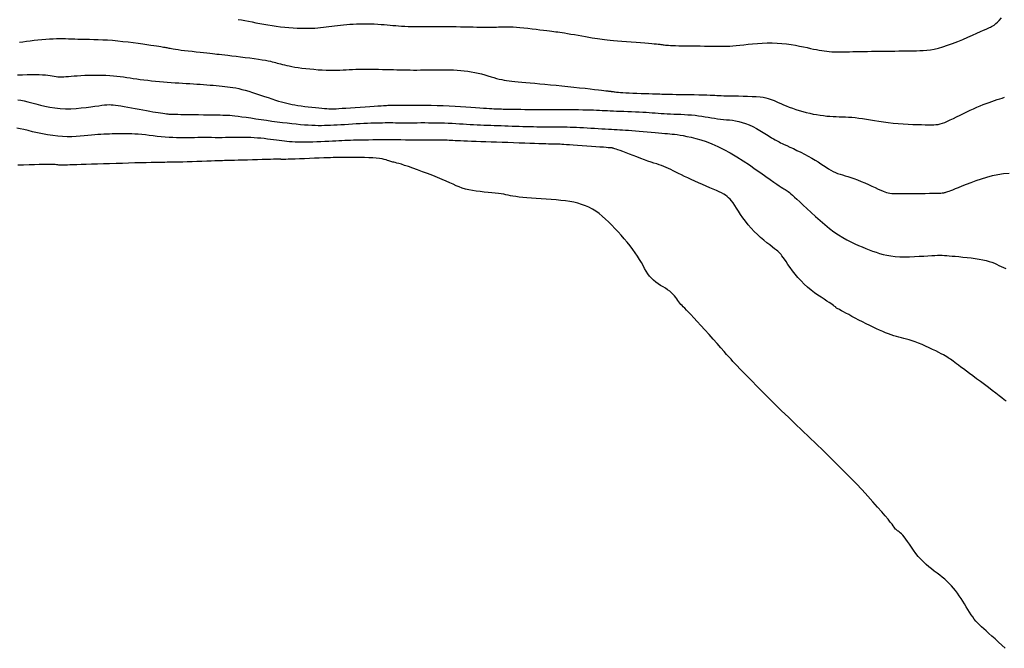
# Model space of a CAD drawing. Header units: millimetres. Extents: x 32690613 to 32693367, y 5343692 to 5344708.
# Tile 398 of 656: x 32692623 to 32692640, y 5344142 to 5344154. Entities that reach past the tile are written whole.
import ezdxf

# ---------------------------------------------------------------- set-up
doc = ezdxf.new("R2010")
doc.units = ezdxf.units.MM
doc.header["$LTSCALE"] = 20
for name, color, linetype in [('02-DGM_HL_488.00', 2, 'Continuous'), ('02-DGM_HL_488.50', 12, 'Continuous'), ('02-DGM_HL_489.00', 22, 'Continuous'), ('02-DGM_HL_489.50', 32, 'Continuous'), ('02-DGM_HL_490.00', 42, 'Continuous'), ('02-DGM_HL_490.50', 52, 'Continuous')]:
    doc.layers.add(name, color=color, linetype=linetype)

msp = doc.modelspace()

# ---------------------------------------------------------------- linework, layer by layer
at = {"layer": '02-DGM_HL_488.00', "elevation": 488, "flags": 128}
msp.add_lwpolyline([(32692640.471, 5344142.123), (32692640.41, 5344142.18), (32692640.35, 5344142.237), (32692640.29, 5344142.292), (32692640.233, 5344142.345), (32692640.179, 5344142.393), (32692640.13, 5344142.437), (32692640.086, 5344142.476), (32692640.046, 5344142.513), (32692640.009, 5344142.547), (32692639.975, 5344142.581), (32692639.944, 5344142.616), (32692639.913, 5344142.652), (32692639.884, 5344142.691), (32692639.854, 5344142.733), (32692639.825, 5344142.779), (32692639.796, 5344142.826), (32692639.766, 5344142.876), (32692639.736, 5344142.927), (32692639.705, 5344142.977), (32692639.674, 5344143.027), (32692639.641, 5344143.076), (32692639.608, 5344143.124), (32692639.573, 5344143.169), (32692639.537, 5344143.213), (32692639.5, 5344143.255), (32692639.46, 5344143.296), (32692639.42, 5344143.335), (32692639.377, 5344143.374), (32692639.332, 5344143.412), (32692639.286, 5344143.449), (32692639.238, 5344143.486), (32692639.188, 5344143.524), (32692639.139, 5344143.562), (32692639.089, 5344143.602), (32692639.039, 5344143.645), (32692638.99, 5344143.69), (32692638.943, 5344143.738), (32692638.897, 5344143.79), (32692638.853, 5344143.845), (32692638.812, 5344143.9), (32692638.772, 5344143.955), (32692638.735, 5344144.009), (32692638.701, 5344144.058), (32692638.669, 5344144.103), (32692638.64, 5344144.142), (32692638.614, 5344144.174), (32692638.59, 5344144.199), (32692638.569, 5344144.219), (32692638.551, 5344144.234), (32692638.534, 5344144.246), (32692638.519, 5344144.256), (32692638.507, 5344144.266), (32692638.495, 5344144.275), (32692638.485, 5344144.286), (32692638.474, 5344144.3), (32692638.46, 5344144.318), (32692638.443, 5344144.342), (32692638.42, 5344144.373), (32692638.389, 5344144.413), (32692638.349, 5344144.463), (32692638.298, 5344144.525), (32692638.234, 5344144.599), (32692638.159, 5344144.685), (32692638.073, 5344144.781), (32692637.979, 5344144.885), (32692637.876, 5344144.995), (32692637.768, 5344145.111), (32692637.654, 5344145.229), (32692637.536, 5344145.35), (32692637.415, 5344145.47), (32692637.292, 5344145.59), (32692637.168, 5344145.711), (32692637.043, 5344145.831), (32692636.917, 5344145.951), (32692636.791, 5344146.071), (32692636.665, 5344146.191), (32692636.54, 5344146.312), (32692636.417, 5344146.432), (32692636.297, 5344146.55), (32692636.181, 5344146.665), (32692636.071, 5344146.775), (32692635.969, 5344146.879), (32692635.875, 5344146.974), (32692635.791, 5344147.059), (32692635.72, 5344147.132), (32692635.661, 5344147.193), (32692635.612, 5344147.243), (32692635.571, 5344147.287), (32692635.534, 5344147.326), (32692635.499, 5344147.365), (32692635.462, 5344147.406), (32692635.42, 5344147.452), (32692635.372, 5344147.508), (32692635.313, 5344147.573), (32692635.247, 5344147.648), (32692635.175, 5344147.729), (32692635.101, 5344147.812), (32692635.026, 5344147.896), (32692634.953, 5344147.977), (32692634.884, 5344148.052), (32692634.823, 5344148.119), (32692634.77, 5344148.174), (32692634.726, 5344148.22), (32692634.689, 5344148.258), (32692634.658, 5344148.289), (32692634.632, 5344148.315), (32692634.61, 5344148.338), (32692634.59, 5344148.36), (32692634.572, 5344148.382), (32692634.554, 5344148.406), (32692634.536, 5344148.431), (32692634.516, 5344148.458), (32692634.496, 5344148.485), (32692634.473, 5344148.513), (32692634.447, 5344148.541), (32692634.418, 5344148.57), (32692634.386, 5344148.597), (32692634.349, 5344148.624), (32692634.308, 5344148.651), (32692634.265, 5344148.678), (32692634.221, 5344148.705), (32692634.177, 5344148.734), (32692634.134, 5344148.765), (32692634.093, 5344148.798), (32692634.054, 5344148.834), (32692634.02, 5344148.874), (32692633.989, 5344148.916), (32692633.96, 5344148.962), (32692633.931, 5344149.011), (32692633.902, 5344149.063), (32692633.872, 5344149.117), (32692633.839, 5344149.174), (32692633.803, 5344149.233), (32692633.761, 5344149.294), (32692633.716, 5344149.357), (32692633.667, 5344149.421), (32692633.615, 5344149.486), (32692633.561, 5344149.55), (32692633.505, 5344149.615), (32692633.449, 5344149.678), (32692633.392, 5344149.739), (32692633.335, 5344149.798), (32692633.278, 5344149.855), (32692633.221, 5344149.908), (32692633.163, 5344149.959), (32692633.105, 5344150.005), (32692633.045, 5344150.048), (32692632.984, 5344150.087), (32692632.921, 5344150.12), (32692632.857, 5344150.149), (32692632.789, 5344150.173), (32692632.72, 5344150.194), (32692632.648, 5344150.211), (32692632.572, 5344150.225), (32692632.494, 5344150.236), (32692632.412, 5344150.246), (32692632.327, 5344150.254), (32692632.238, 5344150.261), (32692632.146, 5344150.268), (32692632.055, 5344150.275), (32692631.965, 5344150.281), (32692631.878, 5344150.287), (32692631.795, 5344150.293), (32692631.719, 5344150.3), (32692631.652, 5344150.307), (32692631.594, 5344150.315), (32692631.543, 5344150.323), (32692631.498, 5344150.331), (32692631.457, 5344150.34), (32692631.416, 5344150.349), (32692631.375, 5344150.357), (32692631.33, 5344150.365), (32692631.279, 5344150.372), (32692631.222, 5344150.379), (32692631.158, 5344150.385), (32692631.09, 5344150.391), (32692631.019, 5344150.397), (32692630.947, 5344150.404), (32692630.876, 5344150.413), (32692630.806, 5344150.423), (32692630.741, 5344150.436), (32692630.68, 5344150.451), (32692630.623, 5344150.469), (32692630.568, 5344150.489), (32692630.513, 5344150.512), (32692630.456, 5344150.537), (32692630.395, 5344150.564), (32692630.329, 5344150.594), (32692630.256, 5344150.626), (32692630.174, 5344150.66), (32692630.086, 5344150.695), (32692629.994, 5344150.731), (32692629.901, 5344150.766), (32692629.81, 5344150.8), (32692629.723, 5344150.831), (32692629.644, 5344150.858), (32692629.575, 5344150.881), (32692629.518, 5344150.9), (32692629.471, 5344150.913), (32692629.434, 5344150.923), (32692629.405, 5344150.931), (32692629.381, 5344150.936), (32692629.361, 5344150.941), (32692629.344, 5344150.945), (32692629.327, 5344150.95), (32692629.31, 5344150.956), (32692629.29, 5344150.964), (32692629.267, 5344150.972), (32692629.239, 5344150.981), (32692629.206, 5344150.989), (32692629.167, 5344150.998), (32692629.119, 5344151.005), (32692629.063, 5344151.012), (32692628.998, 5344151.017), (32692628.925, 5344151.02), (32692628.848, 5344151.023), (32692628.77, 5344151.025), (32692628.692, 5344151.026), (32692628.619, 5344151.026), (32692628.552, 5344151.026), (32692628.494, 5344151.026), (32692628.447, 5344151.026), (32692628.41, 5344151.026), (32692628.377, 5344151.025), (32692628.347, 5344151.024), (32692628.315, 5344151.024), (32692628.278, 5344151.022), (32692628.234, 5344151.02), (32692628.178, 5344151.018), (32692628.109, 5344151.016), (32692628.029, 5344151.012), (32692627.941, 5344151.009), (32692627.85, 5344151.005), (32692627.759, 5344151.002), (32692627.671, 5344150.999), (32692627.591, 5344150.996), (32692627.522, 5344150.993), (32692627.466, 5344150.991), (32692627.424, 5344150.99), (32692627.392, 5344150.989), (32692627.37, 5344150.989), (32692627.354, 5344150.989), (32692627.345, 5344150.989), (32692627.338, 5344150.989), (32692627.333, 5344150.99), (32692627.329, 5344150.991), (32692627.322, 5344150.991), (32692627.311, 5344150.992), (32692627.295, 5344150.992), (32692627.272, 5344150.992), (32692627.24, 5344150.992), (32692627.197, 5344150.991), (32692627.141, 5344150.99), (32692627.072, 5344150.988), (32692626.992, 5344150.986), (32692626.905, 5344150.984), (32692626.814, 5344150.981), (32692626.724, 5344150.978), (32692626.636, 5344150.976), (32692626.556, 5344150.973), (32692626.487, 5344150.971), (32692626.43, 5344150.97), (32692626.384, 5344150.969), (32692626.345, 5344150.968), (32692626.31, 5344150.967), (32692626.274, 5344150.966), (32692626.236, 5344150.964), (32692626.19, 5344150.963), (32692626.134, 5344150.961), (32692626.065, 5344150.958), (32692625.986, 5344150.955), (32692625.899, 5344150.952), (32692625.809, 5344150.949), (32692625.719, 5344150.946), (32692625.633, 5344150.943), (32692625.553, 5344150.94), (32692625.483, 5344150.938), (32692625.426, 5344150.937), (32692625.38, 5344150.936), (32692625.34, 5344150.936), (32692625.304, 5344150.936), (32692625.268, 5344150.936), (32692625.228, 5344150.935), (32692625.182, 5344150.935), (32692625.126, 5344150.934), (32692625.057, 5344150.933), (32692624.976, 5344150.931), (32692624.885, 5344150.929), (32692624.786, 5344150.926), (32692624.68, 5344150.924), (32692624.569, 5344150.92), (32692624.455, 5344150.917), (32692624.34, 5344150.914), (32692624.224, 5344150.911), (32692624.111, 5344150.907), (32692624.001, 5344150.904), (32692623.897, 5344150.901), (32692623.799, 5344150.898), (32692623.709, 5344150.895), (32692623.629, 5344150.893), (32692623.56, 5344150.89), (32692623.504, 5344150.888), (32692623.459, 5344150.886), (32692623.423, 5344150.885), (32692623.396, 5344150.883), (32692623.375, 5344150.883), (32692623.358, 5344150.882), (32692623.345, 5344150.883), (32692623.332, 5344150.884), (32692623.319, 5344150.885), (32692623.304, 5344150.887), (32692623.286, 5344150.889), (32692623.263, 5344150.892), (32692623.234, 5344150.894), (32692623.197, 5344150.895), (32692623.151, 5344150.897), (32692623.094, 5344150.897), (32692623.026, 5344150.896), (32692622.947, 5344150.895), (32692622.859, 5344150.892), (32692622.764, 5344150.889), (32692622.662, 5344150.886), (32692622.556, 5344150.882)], dxfattribs=at)
at = {"layer": '02-DGM_HL_488.50', "elevation": 488.5, "flags": 128}
msp.add_lwpolyline([(32692640.49, 5344146.605), (32692640.456, 5344146.631), (32692640.414, 5344146.663), (32692640.362, 5344146.702), (32692640.303, 5344146.748), (32692640.237, 5344146.797), (32692640.168, 5344146.85), (32692640.096, 5344146.904), (32692640.024, 5344146.959), (32692639.954, 5344147.012), (32692639.887, 5344147.062), (32692639.826, 5344147.109), (32692639.769, 5344147.151), (32692639.717, 5344147.19), (32692639.671, 5344147.224), (32692639.629, 5344147.256), (32692639.591, 5344147.283), (32692639.558, 5344147.308), (32692639.529, 5344147.329), (32692639.504, 5344147.348), (32692639.482, 5344147.364), (32692639.46, 5344147.379), (32692639.438, 5344147.393), (32692639.414, 5344147.408), (32692639.386, 5344147.424), (32692639.353, 5344147.443), (32692639.314, 5344147.464), (32692639.267, 5344147.488), (32692639.213, 5344147.515), (32692639.155, 5344147.544), (32692639.093, 5344147.574), (32692639.029, 5344147.603), (32692638.965, 5344147.632), (32692638.902, 5344147.658), (32692638.842, 5344147.681), (32692638.786, 5344147.701), (32692638.733, 5344147.717), (32692638.684, 5344147.731), (32692638.636, 5344147.743), (32692638.59, 5344147.755), (32692638.545, 5344147.766), (32692638.499, 5344147.778), (32692638.453, 5344147.791), (32692638.405, 5344147.806), (32692638.356, 5344147.824), (32692638.304, 5344147.844), (32692638.251, 5344147.866), (32692638.196, 5344147.89), (32692638.138, 5344147.916), (32692638.078, 5344147.945), (32692638.016, 5344147.976), (32692637.951, 5344148.008), (32692637.885, 5344148.042), (32692637.819, 5344148.076), (32692637.754, 5344148.11), (32692637.693, 5344148.143), (32692637.636, 5344148.174), (32692637.584, 5344148.201), (32692637.54, 5344148.225), (32692637.504, 5344148.244), (32692637.476, 5344148.26), (32692637.453, 5344148.272), (32692637.437, 5344148.281), (32692637.424, 5344148.288), (32692637.415, 5344148.294), (32692637.409, 5344148.298), (32692637.403, 5344148.303), (32692637.398, 5344148.307), (32692637.392, 5344148.313), (32692637.384, 5344148.32), (32692637.373, 5344148.329), (32692637.358, 5344148.34), (32692637.337, 5344148.355), (32692637.311, 5344148.373), (32692637.277, 5344148.395), (32692637.236, 5344148.421), (32692637.187, 5344148.453), (32692637.133, 5344148.488), (32692637.075, 5344148.528), (32692637.014, 5344148.572), (32692636.951, 5344148.62), (32692636.889, 5344148.672), (32692636.828, 5344148.728), (32692636.769, 5344148.787), (32692636.714, 5344148.848), (32692636.663, 5344148.91), (32692636.615, 5344148.971), (32692636.571, 5344149.03), (32692636.532, 5344149.085), (32692636.498, 5344149.135), (32692636.469, 5344149.177), (32692636.445, 5344149.212), (32692636.424, 5344149.24), (32692636.406, 5344149.264), (32692636.389, 5344149.284), (32692636.37, 5344149.303), (32692636.348, 5344149.322), (32692636.322, 5344149.344), (32692636.289, 5344149.369), (32692636.249, 5344149.4), (32692636.202, 5344149.437), (32692636.149, 5344149.478), (32692636.094, 5344149.524), (32692636.036, 5344149.574), (32692635.977, 5344149.627), (32692635.919, 5344149.684), (32692635.863, 5344149.743), (32692635.811, 5344149.804), (32692635.762, 5344149.867), (32692635.716, 5344149.929), (32692635.674, 5344149.99), (32692635.635, 5344150.049), (32692635.599, 5344150.104), (32692635.566, 5344150.154), (32692635.536, 5344150.199), (32692635.508, 5344150.236), (32692635.482, 5344150.268), (32692635.456, 5344150.295), (32692635.429, 5344150.319), (32692635.4, 5344150.34), (32692635.367, 5344150.36), (32692635.329, 5344150.38), (32692635.284, 5344150.401), (32692635.233, 5344150.424), (32692635.175, 5344150.449), (32692635.113, 5344150.476), (32692635.047, 5344150.504), (32692634.979, 5344150.533), (32692634.91, 5344150.563), (32692634.843, 5344150.593), (32692634.777, 5344150.622), (32692634.715, 5344150.652), (32692634.657, 5344150.68), (32692634.602, 5344150.708), (32692634.549, 5344150.735), (32692634.499, 5344150.76), (32692634.452, 5344150.784), (32692634.407, 5344150.806), (32692634.363, 5344150.826), (32692634.321, 5344150.844), (32692634.28, 5344150.86), (32692634.238, 5344150.876), (32692634.195, 5344150.891), (32692634.15, 5344150.906), (32692634.101, 5344150.922), (32692634.049, 5344150.94), (32692633.992, 5344150.96), (32692633.929, 5344150.983), (32692633.862, 5344151.008), (32692633.793, 5344151.033), (32692633.724, 5344151.06), (32692633.657, 5344151.085), (32692633.594, 5344151.109), (32692633.536, 5344151.131), (32692633.487, 5344151.149), (32692633.447, 5344151.164), (32692633.416, 5344151.175), (32692633.392, 5344151.183), (32692633.374, 5344151.189), (32692633.362, 5344151.192), (32692633.354, 5344151.194), (32692633.348, 5344151.195), (32692633.345, 5344151.196), (32692633.341, 5344151.196), (32692633.337, 5344151.196), (32692633.33, 5344151.197), (32692633.317, 5344151.198), (32692633.299, 5344151.199), (32692633.271, 5344151.201), (32692633.234, 5344151.204), (32692633.184, 5344151.208), (32692633.121, 5344151.213), (32692633.048, 5344151.218), (32692632.967, 5344151.224), (32692632.882, 5344151.23), (32692632.797, 5344151.236), (32692632.714, 5344151.242), (32692632.637, 5344151.248), (32692632.568, 5344151.253), (32692632.511, 5344151.256), (32692632.465, 5344151.259), (32692632.428, 5344151.261), (32692632.399, 5344151.263), (32692632.376, 5344151.264), (32692632.357, 5344151.264), (32692632.341, 5344151.265), (32692632.327, 5344151.265), (32692632.312, 5344151.265), (32692632.296, 5344151.265), (32692632.277, 5344151.265), (32692632.253, 5344151.265), (32692632.223, 5344151.266), (32692632.186, 5344151.267), (32692632.139, 5344151.269), (32692632.083, 5344151.271), (32692632.014, 5344151.273), (32692631.936, 5344151.276), (32692631.849, 5344151.279), (32692631.755, 5344151.283), (32692631.656, 5344151.286), (32692631.554, 5344151.29), (32692631.45, 5344151.294), (32692631.347, 5344151.297), (32692631.245, 5344151.301), (32692631.146, 5344151.304), (32692631.05, 5344151.307), (32692630.959, 5344151.31), (32692630.872, 5344151.313), (32692630.792, 5344151.315), (32692630.718, 5344151.318), (32692630.651, 5344151.32), (32692630.592, 5344151.323), (32692630.541, 5344151.325), (32692630.495, 5344151.328), (32692630.454, 5344151.33), (32692630.417, 5344151.332), (32692630.383, 5344151.334), (32692630.35, 5344151.335), (32692630.318, 5344151.337), (32692630.285, 5344151.338), (32692630.251, 5344151.338), (32692630.215, 5344151.339), (32692630.176, 5344151.339), (32692630.133, 5344151.339), (32692630.085, 5344151.339), (32692630.032, 5344151.339), (32692629.973, 5344151.339), (32692629.907, 5344151.339), (32692629.835, 5344151.34), (32692629.758, 5344151.34), (32692629.677, 5344151.34), (32692629.593, 5344151.34), (32692629.507, 5344151.341), (32692629.42, 5344151.341), (32692629.333, 5344151.341), (32692629.246, 5344151.341), (32692629.161, 5344151.341), (32692629.078, 5344151.341), (32692628.998, 5344151.341), (32692628.92, 5344151.34), (32692628.847, 5344151.34), (32692628.777, 5344151.339), (32692628.712, 5344151.337), (32692628.652, 5344151.336), (32692628.596, 5344151.334), (32692628.542, 5344151.331), (32692628.49, 5344151.329), (32692628.437, 5344151.326), (32692628.383, 5344151.324), (32692628.327, 5344151.321), (32692628.266, 5344151.318), (32692628.201, 5344151.314), (32692628.131, 5344151.311), (32692628.059, 5344151.309), (32692627.986, 5344151.306), (32692627.912, 5344151.304), (32692627.84, 5344151.302), (32692627.771, 5344151.302), (32692627.706, 5344151.302), (32692627.646, 5344151.302), (32692627.591, 5344151.304), (32692627.539, 5344151.307), (32692627.489, 5344151.31), (32692627.442, 5344151.314), (32692627.395, 5344151.319), (32692627.348, 5344151.325), (32692627.3, 5344151.331), (32692627.25, 5344151.338), (32692627.197, 5344151.345), (32692627.143, 5344151.352), (32692627.087, 5344151.359), (32692627.03, 5344151.366), (32692626.97, 5344151.372), (32692626.91, 5344151.377), (32692626.848, 5344151.381), (32692626.784, 5344151.384), (32692626.72, 5344151.386), (32692626.655, 5344151.386), (32692626.59, 5344151.386), (32692626.524, 5344151.386), (32692626.458, 5344151.385), (32692626.393, 5344151.384), (32692626.328, 5344151.384), (32692626.264, 5344151.383), (32692626.2, 5344151.383), (32692626.137, 5344151.383), (32692626.074, 5344151.384), (32692626.012, 5344151.384), (32692625.95, 5344151.384), (32692625.887, 5344151.384), (32692625.825, 5344151.384), (32692625.762, 5344151.383), (32692625.699, 5344151.382), (32692625.635, 5344151.381), (32692625.571, 5344151.38), (32692625.505, 5344151.38), (32692625.439, 5344151.381), (32692625.371, 5344151.384), (32692625.302, 5344151.387), (32692625.231, 5344151.393), (32692625.159, 5344151.4), (32692625.087, 5344151.407), (32692625.015, 5344151.416), (32692624.944, 5344151.424), (32692624.875, 5344151.432), (32692624.808, 5344151.439), (32692624.743, 5344151.445), (32692624.682, 5344151.449), (32692624.624, 5344151.452), (32692624.569, 5344151.454), (32692624.516, 5344151.454), (32692624.464, 5344151.454), (32692624.414, 5344151.454), (32692624.365, 5344151.452), (32692624.317, 5344151.451), (32692624.268, 5344151.45), (32692624.219, 5344151.448), (32692624.17, 5344151.446), (32692624.119, 5344151.444), (32692624.067, 5344151.441), (32692624.012, 5344151.438), (32692623.954, 5344151.434), (32692623.894, 5344151.428), (32692623.83, 5344151.422), (32692623.762, 5344151.415), (32692623.691, 5344151.409), (32692623.616, 5344151.404), (32692623.538, 5344151.4), (32692623.456, 5344151.399), (32692623.371, 5344151.402), (32692623.283, 5344151.409), (32692623.191, 5344151.42), (32692623.098, 5344151.435), (32692623.005, 5344151.453), (32692622.914, 5344151.472), (32692622.826, 5344151.492), (32692622.743, 5344151.512), (32692622.667, 5344151.53), (32692622.599, 5344151.545), (32692622.541, 5344151.557)], dxfattribs=at)
at = {"layer": '02-DGM_HL_489.00', "elevation": 489, "flags": 128}
msp.add_lwpolyline([(32692622.558, 5344152.072), (32692622.613, 5344152.063), (32692622.674, 5344152.051), (32692622.739, 5344152.035), (32692622.811, 5344152.017), (32692622.886, 5344151.996), (32692622.967, 5344151.975), (32692623.051, 5344151.955), (32692623.139, 5344151.937), (32692623.231, 5344151.922), (32692623.325, 5344151.913), (32692623.421, 5344151.908), (32692623.518, 5344151.909), (32692623.615, 5344151.914), (32692623.709, 5344151.922), (32692623.798, 5344151.932), (32692623.882, 5344151.943), (32692623.958, 5344151.954), (32692624.026, 5344151.963), (32692624.083, 5344151.971), (32692624.132, 5344151.976), (32692624.174, 5344151.98), (32692624.213, 5344151.982), (32692624.25, 5344151.981), (32692624.288, 5344151.978), (32692624.329, 5344151.974), (32692624.376, 5344151.967), (32692624.429, 5344151.958), (32692624.488, 5344151.948), (32692624.552, 5344151.937), (32692624.62, 5344151.924), (32692624.688, 5344151.912), (32692624.757, 5344151.899), (32692624.825, 5344151.886), (32692624.89, 5344151.874), (32692624.951, 5344151.864), (32692625.007, 5344151.854), (32692625.059, 5344151.845), (32692625.107, 5344151.837), (32692625.15, 5344151.831), (32692625.189, 5344151.825), (32692625.223, 5344151.82), (32692625.253, 5344151.817), (32692625.278, 5344151.814), (32692625.301, 5344151.812), (32692625.324, 5344151.81), (32692625.349, 5344151.809), (32692625.378, 5344151.808), (32692625.414, 5344151.808), (32692625.459, 5344151.807), (32692625.516, 5344151.806), (32692625.584, 5344151.805), (32692625.663, 5344151.804), (32692625.749, 5344151.802), (32692625.839, 5344151.801), (32692625.929, 5344151.799), (32692626.016, 5344151.798), (32692626.097, 5344151.797), (32692626.169, 5344151.796), (32692626.229, 5344151.795), (32692626.28, 5344151.794), (32692626.324, 5344151.793), (32692626.365, 5344151.792), (32692626.405, 5344151.789), (32692626.448, 5344151.785), (32692626.497, 5344151.78), (32692626.554, 5344151.773), (32692626.623, 5344151.763), (32692626.701, 5344151.752), (32692626.787, 5344151.74), (32692626.879, 5344151.727), (32692626.975, 5344151.713), (32692627.073, 5344151.699), (32692627.17, 5344151.685), (32692627.266, 5344151.672), (32692627.358, 5344151.66), (32692627.446, 5344151.65), (32692627.529, 5344151.64), (32692627.609, 5344151.632), (32692627.685, 5344151.624), (32692627.757, 5344151.618), (32692627.826, 5344151.614), (32692627.89, 5344151.61), (32692627.951, 5344151.608), (32692628.009, 5344151.606), (32692628.066, 5344151.606), (32692628.121, 5344151.607), (32692628.177, 5344151.608), (32692628.234, 5344151.61), (32692628.292, 5344151.613), (32692628.354, 5344151.617), (32692628.42, 5344151.621), (32692628.488, 5344151.625), (32692628.558, 5344151.629), (32692628.629, 5344151.633), (32692628.7, 5344151.638), (32692628.77, 5344151.642), (32692628.838, 5344151.645), (32692628.902, 5344151.648), (32692628.962, 5344151.651), (32692629.019, 5344151.653), (32692629.073, 5344151.654), (32692629.124, 5344151.655), (32692629.173, 5344151.655), (32692629.222, 5344151.656), (32692629.269, 5344151.656), (32692629.316, 5344151.656), (32692629.364, 5344151.656), (32692629.413, 5344151.655), (32692629.462, 5344151.655), (32692629.514, 5344151.655), (32692629.567, 5344151.655), (32692629.622, 5344151.655), (32692629.68, 5344151.655), (32692629.741, 5344151.655), (32692629.805, 5344151.655), (32692629.872, 5344151.656), (32692629.941, 5344151.656), (32692630.012, 5344151.655), (32692630.083, 5344151.655), (32692630.155, 5344151.654), (32692630.227, 5344151.653), (32692630.298, 5344151.651), (32692630.368, 5344151.648), (32692630.437, 5344151.645), (32692630.505, 5344151.641), (32692630.571, 5344151.637), (32692630.637, 5344151.632), (32692630.702, 5344151.628), (32692630.766, 5344151.624), (32692630.829, 5344151.621), (32692630.891, 5344151.617), (32692630.953, 5344151.614), (32692631.015, 5344151.612), (32692631.076, 5344151.61), (32692631.138, 5344151.607), (32692631.2, 5344151.605), (32692631.263, 5344151.603), (32692631.327, 5344151.601), (32692631.392, 5344151.599), (32692631.458, 5344151.596), (32692631.525, 5344151.594), (32692631.591, 5344151.592), (32692631.657, 5344151.59), (32692631.723, 5344151.588), (32692631.787, 5344151.586), (32692631.851, 5344151.584), (32692631.913, 5344151.583), (32692631.973, 5344151.582), (32692632.032, 5344151.582), (32692632.089, 5344151.581), (32692632.146, 5344151.581), (32692632.201, 5344151.581), (32692632.256, 5344151.58), (32692632.31, 5344151.58), (32692632.363, 5344151.58), (32692632.417, 5344151.579), (32692632.47, 5344151.579), (32692632.524, 5344151.578), (32692632.58, 5344151.576), (32692632.637, 5344151.575), (32692632.695, 5344151.572), (32692632.757, 5344151.57), (32692632.821, 5344151.566), (32692632.887, 5344151.563), (32692632.954, 5344151.558), (32692633.021, 5344151.554), (32692633.087, 5344151.55), (32692633.152, 5344151.546), (32692633.215, 5344151.542), (32692633.274, 5344151.538), (32692633.329, 5344151.535), (32692633.381, 5344151.532), (32692633.432, 5344151.53), (32692633.481, 5344151.527), (32692633.532, 5344151.524), (32692633.585, 5344151.521), (32692633.64, 5344151.517), (32692633.7, 5344151.513), (32692633.766, 5344151.507), (32692633.835, 5344151.501), (32692633.907, 5344151.494), (32692633.979, 5344151.488), (32692634.051, 5344151.481), (32692634.12, 5344151.474), (32692634.185, 5344151.468), (32692634.244, 5344151.463), (32692634.297, 5344151.459), (32692634.344, 5344151.456), (32692634.389, 5344151.452), (32692634.431, 5344151.448), (32692634.475, 5344151.444), (32692634.522, 5344151.438), (32692634.574, 5344151.43), (32692634.633, 5344151.42), (32692634.7, 5344151.407), (32692634.776, 5344151.39), (32692634.859, 5344151.369), (32692634.95, 5344151.343), (32692635.047, 5344151.311), (32692635.15, 5344151.272), (32692635.258, 5344151.226), (32692635.37, 5344151.171), (32692635.486, 5344151.108), (32692635.603, 5344151.038), (32692635.719, 5344150.964), (32692635.832, 5344150.889), (32692635.94, 5344150.814), (32692636.041, 5344150.743), (32692636.132, 5344150.678), (32692636.212, 5344150.622), (32692636.278, 5344150.575), (32692636.332, 5344150.538), (32692636.375, 5344150.51), (32692636.41, 5344150.487), (32692636.437, 5344150.47), (32692636.46, 5344150.456), (32692636.48, 5344150.444), (32692636.498, 5344150.433), (32692636.516, 5344150.421), (32692636.536, 5344150.406), (32692636.558, 5344150.389), (32692636.584, 5344150.367), (32692636.615, 5344150.34), (32692636.651, 5344150.307), (32692636.695, 5344150.267), (32692636.747, 5344150.218), (32692636.808, 5344150.161), (32692636.877, 5344150.096), (32692636.952, 5344150.026), (32692637.031, 5344149.953), (32692637.114, 5344149.879), (32692637.199, 5344149.807), (32692637.284, 5344149.739), (32692637.367, 5344149.676), (32692637.448, 5344149.62), (32692637.526, 5344149.572), (32692637.601, 5344149.529), (32692637.674, 5344149.492), (32692637.744, 5344149.459), (32692637.813, 5344149.429), (32692637.879, 5344149.402), (32692637.944, 5344149.376), (32692638.006, 5344149.351), (32692638.069, 5344149.327), (32692638.131, 5344149.305), (32692638.194, 5344149.284), (32692638.26, 5344149.266), (32692638.328, 5344149.251), (32692638.401, 5344149.238), (32692638.479, 5344149.23), (32692638.562, 5344149.225), (32692638.65, 5344149.224), (32692638.739, 5344149.225), (32692638.828, 5344149.228), (32692638.915, 5344149.232), (32692638.997, 5344149.237), (32692639.073, 5344149.242), (32692639.141, 5344149.246), (32692639.198, 5344149.249), (32692639.247, 5344149.251), (32692639.291, 5344149.251), (32692639.331, 5344149.25), (32692639.371, 5344149.248), (32692639.412, 5344149.245), (32692639.457, 5344149.242), (32692639.509, 5344149.237), (32692639.568, 5344149.232), (32692639.635, 5344149.226), (32692639.707, 5344149.219), (32692639.782, 5344149.211), (32692639.857, 5344149.203), (32692639.932, 5344149.193), (32692640.003, 5344149.181), (32692640.07, 5344149.169), (32692640.129, 5344149.155), (32692640.183, 5344149.139), (32692640.232, 5344149.123), (32692640.277, 5344149.105), (32692640.319, 5344149.087), (32692640.36, 5344149.068), (32692640.4, 5344149.048), (32692640.441, 5344149.028), (32692640.483, 5344149.008)], dxfattribs=at)
at = {"layer": '02-DGM_HL_489.50', "elevation": 489.5, "flags": 128}
msp.add_lwpolyline([(32692622.552, 5344152.52), (32692622.642, 5344152.523), (32692622.727, 5344152.526), (32692622.807, 5344152.528), (32692622.881, 5344152.529), (32692622.948, 5344152.528), (32692623.006, 5344152.525), (32692623.058, 5344152.521), (32692623.104, 5344152.515), (32692623.145, 5344152.508), (32692623.182, 5344152.502), (32692623.217, 5344152.496), (32692623.251, 5344152.491), (32692623.284, 5344152.488), (32692623.318, 5344152.486), (32692623.354, 5344152.486), (32692623.391, 5344152.488), (32692623.432, 5344152.491), (32692623.476, 5344152.495), (32692623.525, 5344152.499), (32692623.579, 5344152.503), (32692623.638, 5344152.507), (32692623.703, 5344152.511), (32692623.774, 5344152.514), (32692623.848, 5344152.516), (32692623.924, 5344152.517), (32692624.001, 5344152.517), (32692624.078, 5344152.516), (32692624.153, 5344152.514), (32692624.225, 5344152.51), (32692624.292, 5344152.505), (32692624.356, 5344152.499), (32692624.417, 5344152.492), (32692624.477, 5344152.484), (32692624.536, 5344152.475), (32692624.594, 5344152.466), (32692624.654, 5344152.457), (32692624.716, 5344152.448), (32692624.78, 5344152.439), (32692624.846, 5344152.431), (32692624.915, 5344152.423), (32692624.985, 5344152.415), (32692625.056, 5344152.408), (32692625.128, 5344152.401), (32692625.199, 5344152.395), (32692625.271, 5344152.389), (32692625.341, 5344152.384), (32692625.411, 5344152.379), (32692625.48, 5344152.375), (32692625.547, 5344152.371), (32692625.614, 5344152.367), (32692625.68, 5344152.363), (32692625.744, 5344152.359), (32692625.807, 5344152.356), (32692625.869, 5344152.351), (32692625.93, 5344152.347), (32692625.99, 5344152.342), (32692626.048, 5344152.338), (32692626.104, 5344152.333), (32692626.159, 5344152.328), (32692626.212, 5344152.323), (32692626.264, 5344152.318), (32692626.314, 5344152.312), (32692626.363, 5344152.307), (32692626.412, 5344152.3), (32692626.461, 5344152.293), (32692626.512, 5344152.284), (32692626.566, 5344152.273), (32692626.623, 5344152.259), (32692626.684, 5344152.243), (32692626.749, 5344152.224), (32692626.818, 5344152.203), (32692626.89, 5344152.18), (32692626.962, 5344152.156), (32692627.033, 5344152.132), (32692627.103, 5344152.109), (32692627.17, 5344152.086), (32692627.232, 5344152.066), (32692627.289, 5344152.048), (32692627.341, 5344152.032), (32692627.391, 5344152.018), (32692627.438, 5344152.006), (32692627.486, 5344151.995), (32692627.534, 5344151.985), (32692627.585, 5344151.976), (32692627.64, 5344151.968), (32692627.7, 5344151.959), (32692627.763, 5344151.951), (32692627.828, 5344151.943), (32692627.894, 5344151.936), (32692627.957, 5344151.929), (32692628.018, 5344151.923), (32692628.073, 5344151.918), (32692628.122, 5344151.914), (32692628.163, 5344151.91), (32692628.199, 5344151.908), (32692628.231, 5344151.907), (32692628.263, 5344151.907), (32692628.297, 5344151.908), (32692628.337, 5344151.909), (32692628.384, 5344151.912), (32692628.442, 5344151.916), (32692628.512, 5344151.921), (32692628.592, 5344151.926), (32692628.679, 5344151.932), (32692628.769, 5344151.938), (32692628.858, 5344151.944), (32692628.944, 5344151.95), (32692629.023, 5344151.955), (32692629.092, 5344151.959), (32692629.148, 5344151.963), (32692629.192, 5344151.966), (32692629.225, 5344151.968), (32692629.25, 5344151.969), (32692629.269, 5344151.97), (32692629.282, 5344151.97), (32692629.291, 5344151.97), (32692629.3, 5344151.97), (32692629.308, 5344151.97), (32692629.318, 5344151.97), (32692629.331, 5344151.97), (32692629.35, 5344151.97), (32692629.375, 5344151.97), (32692629.409, 5344151.971), (32692629.453, 5344151.971), (32692629.509, 5344151.971), (32692629.578, 5344151.972), (32692629.659, 5344151.972), (32692629.749, 5344151.972), (32692629.847, 5344151.972), (32692629.951, 5344151.971), (32692630.059, 5344151.97), (32692630.169, 5344151.968), (32692630.278, 5344151.965), (32692630.386, 5344151.96), (32692630.491, 5344151.955), (32692630.593, 5344151.949), (32692630.689, 5344151.943), (32692630.779, 5344151.937), (32692630.863, 5344151.931), (32692630.939, 5344151.926), (32692631.007, 5344151.921), (32692631.065, 5344151.917), (32692631.114, 5344151.914), (32692631.157, 5344151.911), (32692631.194, 5344151.909), (32692631.226, 5344151.908), (32692631.255, 5344151.907), (32692631.282, 5344151.906), (32692631.308, 5344151.905), (32692631.334, 5344151.904), (32692631.362, 5344151.903), (32692631.393, 5344151.902), (32692631.427, 5344151.901), (32692631.466, 5344151.9), (32692631.51, 5344151.899), (32692631.561, 5344151.899), (32692631.619, 5344151.898), (32692631.686, 5344151.898), (32692631.76, 5344151.897), (32692631.84, 5344151.897), (32692631.926, 5344151.897), (32692632.015, 5344151.897), (32692632.107, 5344151.896), (32692632.2, 5344151.896), (32692632.293, 5344151.896), (32692632.385, 5344151.895), (32692632.476, 5344151.895), (32692632.564, 5344151.894), (32692632.65, 5344151.893), (32692632.731, 5344151.892), (32692632.808, 5344151.89), (32692632.88, 5344151.889), (32692632.945, 5344151.887), (32692633.005, 5344151.885), (32692633.059, 5344151.883), (32692633.11, 5344151.88), (32692633.159, 5344151.878), (32692633.207, 5344151.876), (32692633.257, 5344151.873), (32692633.308, 5344151.871), (32692633.364, 5344151.868), (32692633.424, 5344151.866), (32692633.489, 5344151.863), (32692633.556, 5344151.861), (32692633.626, 5344151.858), (32692633.696, 5344151.855), (32692633.765, 5344151.853), (32692633.833, 5344151.85), (32692633.897, 5344151.846), (32692633.958, 5344151.843), (32692634.015, 5344151.839), (32692634.07, 5344151.835), (32692634.124, 5344151.831), (32692634.177, 5344151.827), (32692634.23, 5344151.823), (32692634.284, 5344151.82), (32692634.34, 5344151.817), (32692634.399, 5344151.814), (32692634.461, 5344151.812), (32692634.524, 5344151.809), (32692634.588, 5344151.807), (32692634.653, 5344151.804), (32692634.718, 5344151.8), (32692634.783, 5344151.795), (32692634.847, 5344151.789), (32692634.909, 5344151.782), (32692634.969, 5344151.773), (32692635.028, 5344151.764), (32692635.086, 5344151.754), (32692635.143, 5344151.744), (32692635.199, 5344151.735), (32692635.254, 5344151.727), (32692635.309, 5344151.72), (32692635.363, 5344151.714), (32692635.417, 5344151.709), (32692635.472, 5344151.704), (32692635.527, 5344151.698), (32692635.583, 5344151.689), (32692635.641, 5344151.677), (32692635.701, 5344151.661), (32692635.763, 5344151.64), (32692635.828, 5344151.614), (32692635.894, 5344151.583), (32692635.96, 5344151.548), (32692636.024, 5344151.513), (32692636.085, 5344151.477), (32692636.142, 5344151.442), (32692636.192, 5344151.41), (32692636.236, 5344151.383), (32692636.271, 5344151.361), (32692636.3, 5344151.343), (32692636.324, 5344151.329), (32692636.347, 5344151.317), (32692636.37, 5344151.305), (32692636.396, 5344151.292), (32692636.427, 5344151.278), (32692636.466, 5344151.26), (32692636.513, 5344151.239), (32692636.569, 5344151.213), (32692636.63, 5344151.184), (32692636.696, 5344151.153), (32692636.763, 5344151.119), (32692636.832, 5344151.084), (32692636.899, 5344151.048), (32692636.963, 5344151.012), (32692637.023, 5344150.977), (32692637.078, 5344150.942), (32692637.13, 5344150.908), (32692637.178, 5344150.876), (32692637.223, 5344150.846), (32692637.267, 5344150.818), (32692637.31, 5344150.793), (32692637.351, 5344150.771), (32692637.392, 5344150.752), (32692637.434, 5344150.736), (32692637.477, 5344150.721), (32692637.522, 5344150.707), (32692637.569, 5344150.693), (32692637.619, 5344150.678), (32692637.672, 5344150.661), (32692637.73, 5344150.641), (32692637.793, 5344150.617), (32692637.858, 5344150.591), (32692637.925, 5344150.562), (32692637.992, 5344150.533), (32692638.056, 5344150.505), (32692638.117, 5344150.477), (32692638.172, 5344150.452), (32692638.219, 5344150.43), (32692638.258, 5344150.412), (32692638.291, 5344150.398), (32692638.321, 5344150.388), (32692638.35, 5344150.38), (32692638.381, 5344150.375), (32692638.418, 5344150.371), (32692638.463, 5344150.37), (32692638.519, 5344150.369), (32692638.588, 5344150.369), (32692638.668, 5344150.369), (32692638.755, 5344150.37), (32692638.846, 5344150.371), (32692638.936, 5344150.372), (32692639.023, 5344150.373), (32692639.103, 5344150.375), (32692639.172, 5344150.376), (32692639.227, 5344150.377), (32692639.271, 5344150.378), (32692639.304, 5344150.379), (32692639.329, 5344150.38), (32692639.347, 5344150.382), (32692639.361, 5344150.384), (32692639.373, 5344150.386), (32692639.384, 5344150.389), (32692639.397, 5344150.393), (32692639.412, 5344150.398), (32692639.431, 5344150.405), (32692639.456, 5344150.413), (32692639.486, 5344150.425), (32692639.524, 5344150.44), (32692639.57, 5344150.459), (32692639.627, 5344150.482), (32692639.693, 5344150.51), (32692639.77, 5344150.541), (32692639.854, 5344150.573), (32692639.945, 5344150.607), (32692640.041, 5344150.639), (32692640.14, 5344150.669), (32692640.241, 5344150.695), (32692640.343, 5344150.716), (32692640.445, 5344150.731), (32692640.544, 5344150.739)], dxfattribs=at)
at = {"layer": '02-DGM_HL_490.00', "elevation": 490, "flags": 128}
msp.add_lwpolyline([(32692622.59, 5344153.114), (32692622.65, 5344153.123), (32692622.714, 5344153.132), (32692622.782, 5344153.141), (32692622.852, 5344153.149), (32692622.924, 5344153.157), (32692622.995, 5344153.164), (32692623.065, 5344153.17), (32692623.133, 5344153.175), (32692623.198, 5344153.178), (32692623.258, 5344153.18), (32692623.315, 5344153.18), (32692623.37, 5344153.18), (32692623.424, 5344153.179), (32692623.478, 5344153.177), (32692623.533, 5344153.175), (32692623.59, 5344153.173), (32692623.65, 5344153.171), (32692623.715, 5344153.17), (32692623.784, 5344153.169), (32692623.857, 5344153.167), (32692623.935, 5344153.166), (32692624.016, 5344153.163), (32692624.1, 5344153.16), (32692624.188, 5344153.155), (32692624.278, 5344153.149), (32692624.372, 5344153.14), (32692624.466, 5344153.13), (32692624.561, 5344153.119), (32692624.653, 5344153.107), (32692624.741, 5344153.095), (32692624.824, 5344153.083), (32692624.901, 5344153.072), (32692624.969, 5344153.062), (32692625.027, 5344153.054), (32692625.075, 5344153.047), (32692625.117, 5344153.04), (32692625.151, 5344153.035), (32692625.18, 5344153.031), (32692625.204, 5344153.027), (32692625.225, 5344153.023), (32692625.243, 5344153.02), (32692625.261, 5344153.016), (32692625.279, 5344153.012), (32692625.298, 5344153.008), (32692625.321, 5344153.004), (32692625.347, 5344152.999), (32692625.379, 5344152.993), (32692625.418, 5344152.987), (32692625.465, 5344152.981), (32692625.521, 5344152.973), (32692625.584, 5344152.965), (32692625.652, 5344152.957), (32692625.723, 5344152.949), (32692625.794, 5344152.941), (32692625.864, 5344152.933), (32692625.93, 5344152.925), (32692625.989, 5344152.919), (32692626.042, 5344152.913), (32692626.088, 5344152.908), (32692626.131, 5344152.904), (32692626.172, 5344152.9), (32692626.214, 5344152.895), (32692626.26, 5344152.89), (32692626.312, 5344152.885), (32692626.371, 5344152.878), (32692626.44, 5344152.87), (32692626.517, 5344152.861), (32692626.599, 5344152.851), (32692626.683, 5344152.84), (32692626.767, 5344152.829), (32692626.849, 5344152.818), (32692626.925, 5344152.808), (32692626.992, 5344152.797), (32692627.05, 5344152.788), (32692627.099, 5344152.778), (32692627.14, 5344152.77), (32692627.176, 5344152.761), (32692627.207, 5344152.753), (32692627.236, 5344152.745), (32692627.265, 5344152.737), (32692627.294, 5344152.729), (32692627.325, 5344152.72), (32692627.359, 5344152.711), (32692627.396, 5344152.702), (32692627.437, 5344152.692), (32692627.482, 5344152.683), (32692627.532, 5344152.674), (32692627.587, 5344152.664), (32692627.647, 5344152.655), (32692627.712, 5344152.646), (32692627.782, 5344152.638), (32692627.855, 5344152.63), (32692627.93, 5344152.623), (32692628.006, 5344152.616), (32692628.08, 5344152.611), (32692628.153, 5344152.608), (32692628.221, 5344152.606), (32692628.285, 5344152.605), (32692628.346, 5344152.606), (32692628.403, 5344152.608), (32692628.459, 5344152.611), (32692628.515, 5344152.614), (32692628.571, 5344152.618), (32692628.629, 5344152.621), (32692628.689, 5344152.623), (32692628.754, 5344152.625), (32692628.821, 5344152.626), (32692628.891, 5344152.626), (32692628.962, 5344152.626), (32692629.033, 5344152.625), (32692629.105, 5344152.624), (32692629.175, 5344152.622), (32692629.243, 5344152.62), (32692629.309, 5344152.619), (32692629.372, 5344152.617), (32692629.434, 5344152.615), (32692629.495, 5344152.614), (32692629.555, 5344152.612), (32692629.615, 5344152.611), (32692629.675, 5344152.611), (32692629.737, 5344152.61), (32692629.8, 5344152.61), (32692629.865, 5344152.611), (32692629.931, 5344152.611), (32692629.998, 5344152.612), (32692630.065, 5344152.613), (32692630.133, 5344152.614), (32692630.2, 5344152.614), (32692630.268, 5344152.614), (32692630.334, 5344152.614), (32692630.4, 5344152.613), (32692630.466, 5344152.612), (32692630.531, 5344152.609), (32692630.595, 5344152.604), (32692630.659, 5344152.598), (32692630.723, 5344152.591), (32692630.786, 5344152.58), (32692630.849, 5344152.568), (32692630.911, 5344152.554), (32692630.972, 5344152.538), (32692631.031, 5344152.521), (32692631.088, 5344152.505), (32692631.144, 5344152.488), (32692631.197, 5344152.473), (32692631.246, 5344152.459), (32692631.293, 5344152.447), (32692631.338, 5344152.437), (32692631.381, 5344152.428), (32692631.426, 5344152.42), (32692631.472, 5344152.413), (32692631.521, 5344152.407), (32692631.575, 5344152.401), (32692631.635, 5344152.395), (32692631.701, 5344152.389), (32692631.774, 5344152.383), (32692631.853, 5344152.376), (32692631.937, 5344152.369), (32692632.027, 5344152.361), (32692632.122, 5344152.352), (32692632.222, 5344152.343), (32692632.325, 5344152.333), (32692632.432, 5344152.323), (32692632.54, 5344152.311), (32692632.648, 5344152.3), (32692632.752, 5344152.289), (32692632.851, 5344152.278), (32692632.943, 5344152.267), (32692633.024, 5344152.258), (32692633.094, 5344152.25), (32692633.15, 5344152.244), (32692633.193, 5344152.239), (32692633.226, 5344152.235), (32692633.25, 5344152.232), (32692633.266, 5344152.23), (32692633.277, 5344152.229), (32692633.284, 5344152.228), (32692633.29, 5344152.227), (32692633.295, 5344152.226), (32692633.3, 5344152.226), (32692633.305, 5344152.225), (32692633.311, 5344152.225), (32692633.318, 5344152.224), (32692633.326, 5344152.223), (32692633.336, 5344152.221), (32692633.348, 5344152.22), (32692633.361, 5344152.218), (32692633.378, 5344152.215), (32692633.399, 5344152.213), (32692633.424, 5344152.21), (32692633.455, 5344152.207), (32692633.492, 5344152.204), (32692633.537, 5344152.201), (32692633.59, 5344152.198), (32692633.652, 5344152.195), (32692633.72, 5344152.192), (32692633.792, 5344152.19), (32692633.866, 5344152.187), (32692633.939, 5344152.185), (32692634.009, 5344152.182), (32692634.072, 5344152.18), (32692634.127, 5344152.179), (32692634.173, 5344152.177), (32692634.21, 5344152.176), (32692634.242, 5344152.175), (32692634.273, 5344152.174), (32692634.304, 5344152.173), (32692634.34, 5344152.172), (32692634.383, 5344152.171), (32692634.436, 5344152.17), (32692634.501, 5344152.169), (32692634.577, 5344152.168), (32692634.659, 5344152.167), (32692634.745, 5344152.165), (32692634.831, 5344152.164), (32692634.915, 5344152.162), (32692634.992, 5344152.16), (32692635.061, 5344152.158), (32692635.118, 5344152.156), (32692635.165, 5344152.154), (32692635.206, 5344152.152), (32692635.244, 5344152.149), (32692635.281, 5344152.147), (32692635.321, 5344152.145), (32692635.366, 5344152.143), (32692635.42, 5344152.142), (32692635.484, 5344152.14), (32692635.557, 5344152.14), (32692635.636, 5344152.139), (32692635.718, 5344152.137), (32692635.801, 5344152.135), (32692635.882, 5344152.132), (32692635.957, 5344152.128), (32692636.025, 5344152.122), (32692636.083, 5344152.115), (32692636.132, 5344152.106), (32692636.174, 5344152.096), (32692636.212, 5344152.084), (32692636.248, 5344152.07), (32692636.282, 5344152.055), (32692636.318, 5344152.038), (32692636.357, 5344152.02), (32692636.4, 5344152), (32692636.449, 5344151.98), (32692636.501, 5344151.959), (32692636.557, 5344151.937), (32692636.615, 5344151.916), (32692636.675, 5344151.895), (32692636.737, 5344151.876), (32692636.8, 5344151.857), (32692636.864, 5344151.841), (32692636.927, 5344151.826), (32692636.99, 5344151.812), (32692637.053, 5344151.801), (32692637.115, 5344151.791), (32692637.177, 5344151.783), (32692637.237, 5344151.776), (32692637.295, 5344151.771), (32692637.352, 5344151.767), (32692637.408, 5344151.765), (32692637.463, 5344151.763), (32692637.519, 5344151.761), (32692637.575, 5344151.759), (32692637.632, 5344151.756), (32692637.691, 5344151.752), (32692637.753, 5344151.746), (32692637.817, 5344151.738), (32692637.884, 5344151.728), (32692637.955, 5344151.717), (32692638.028, 5344151.705), (32692638.105, 5344151.692), (32692638.184, 5344151.68), (32692638.267, 5344151.668), (32692638.353, 5344151.658), (32692638.443, 5344151.649), (32692638.533, 5344151.641), (32692638.624, 5344151.634), (32692638.714, 5344151.629), (32692638.8, 5344151.625), (32692638.881, 5344151.621), (32692638.957, 5344151.619), (32692639.024, 5344151.616), (32692639.082, 5344151.615), (32692639.132, 5344151.615), (32692639.177, 5344151.616), (32692639.217, 5344151.619), (32692639.256, 5344151.624), (32692639.294, 5344151.633), (32692639.334, 5344151.645), (32692639.377, 5344151.661), (32692639.425, 5344151.681), (32692639.478, 5344151.705), (32692639.534, 5344151.731), (32692639.593, 5344151.76), (32692639.654, 5344151.79), (32692639.716, 5344151.821), (32692639.779, 5344151.851), (32692639.841, 5344151.881), (32692639.901, 5344151.909), (32692639.961, 5344151.935), (32692640.018, 5344151.959), (32692640.075, 5344151.982), (32692640.129, 5344152.003), (32692640.182, 5344152.023), (32692640.232, 5344152.041), (32692640.281, 5344152.058), (32692640.328, 5344152.073), (32692640.374, 5344152.088), (32692640.418, 5344152.102), (32692640.462, 5344152.117)], dxfattribs=at)
at = {"layer": '02-DGM_HL_490.50', "elevation": 490.5, "flags": 128}
msp.add_lwpolyline([(32692626.559, 5344153.529), (32692626.618, 5344153.518), (32692626.679, 5344153.507), (32692626.744, 5344153.494), (32692626.81, 5344153.481), (32692626.879, 5344153.468), (32692626.95, 5344153.454), (32692627.023, 5344153.441), (32692627.097, 5344153.428), (32692627.172, 5344153.415), (32692627.248, 5344153.404), (32692627.325, 5344153.395), (32692627.401, 5344153.386), (32692627.478, 5344153.379), (32692627.552, 5344153.374), (32692627.626, 5344153.37), (32692627.696, 5344153.367), (32692627.764, 5344153.366), (32692627.829, 5344153.366), (32692627.889, 5344153.368), (32692627.947, 5344153.371), (32692628.001, 5344153.375), (32692628.053, 5344153.38), (32692628.104, 5344153.386), (32692628.154, 5344153.392), (32692628.204, 5344153.398), (32692628.255, 5344153.405), (32692628.306, 5344153.412), (32692628.359, 5344153.419), (32692628.413, 5344153.425), (32692628.469, 5344153.431), (32692628.526, 5344153.436), (32692628.584, 5344153.44), (32692628.645, 5344153.444), (32692628.706, 5344153.447), (32692628.769, 5344153.448), (32692628.834, 5344153.449), (32692628.898, 5344153.448), (32692628.963, 5344153.447), (32692629.027, 5344153.445), (32692629.089, 5344153.442), (32692629.149, 5344153.438), (32692629.207, 5344153.434), (32692629.262, 5344153.43), (32692629.314, 5344153.425), (32692629.365, 5344153.42), (32692629.416, 5344153.415), (32692629.468, 5344153.41), (32692629.522, 5344153.406), (32692629.579, 5344153.403), (32692629.639, 5344153.4), (32692629.704, 5344153.398), (32692629.773, 5344153.398), (32692629.847, 5344153.397), (32692629.923, 5344153.398), (32692630.002, 5344153.398), (32692630.084, 5344153.399), (32692630.168, 5344153.399), (32692630.253, 5344153.399), (32692630.339, 5344153.399), (32692630.425, 5344153.398), (32692630.509, 5344153.397), (32692630.592, 5344153.395), (32692630.672, 5344153.394), (32692630.749, 5344153.392), (32692630.82, 5344153.391), (32692630.886, 5344153.39), (32692630.945, 5344153.388), (32692630.999, 5344153.388), (32692631.047, 5344153.387), (32692631.092, 5344153.387), (32692631.133, 5344153.387), (32692631.172, 5344153.387), (32692631.209, 5344153.388), (32692631.245, 5344153.389), (32692631.281, 5344153.391), (32692631.318, 5344153.392), (32692631.357, 5344153.394), (32692631.398, 5344153.395), (32692631.442, 5344153.395), (32692631.491, 5344153.395), (32692631.544, 5344153.392), (32692631.604, 5344153.389), (32692631.67, 5344153.383), (32692631.74, 5344153.376), (32692631.813, 5344153.368), (32692631.888, 5344153.359), (32692631.961, 5344153.35), (32692632.031, 5344153.341), (32692632.096, 5344153.332), (32692632.154, 5344153.325), (32692632.203, 5344153.318), (32692632.246, 5344153.313), (32692632.285, 5344153.309), (32692632.321, 5344153.305), (32692632.356, 5344153.3), (32692632.393, 5344153.295), (32692632.434, 5344153.289), (32692632.48, 5344153.282), (32692632.534, 5344153.273), (32692632.595, 5344153.263), (32692632.659, 5344153.252), (32692632.726, 5344153.24), (32692632.793, 5344153.228), (32692632.859, 5344153.217), (32692632.921, 5344153.206), (32692632.978, 5344153.196), (32692633.029, 5344153.187), (32692633.074, 5344153.18), (32692633.117, 5344153.173), (32692633.159, 5344153.167), (32692633.203, 5344153.162), (32692633.251, 5344153.157), (32692633.305, 5344153.151), (32692633.367, 5344153.146), (32692633.439, 5344153.14), (32692633.518, 5344153.134), (32692633.603, 5344153.127), (32692633.689, 5344153.12), (32692633.775, 5344153.114), (32692633.858, 5344153.108), (32692633.935, 5344153.101), (32692634.003, 5344153.096), (32692634.06, 5344153.091), (32692634.107, 5344153.087), (32692634.146, 5344153.083), (32692634.178, 5344153.079), (32692634.205, 5344153.076), (32692634.228, 5344153.073), (32692634.249, 5344153.071), (32692634.268, 5344153.068), (32692634.289, 5344153.066), (32692634.312, 5344153.063), (32692634.337, 5344153.061), (32692634.367, 5344153.059), (32692634.403, 5344153.057), (32692634.444, 5344153.055), (32692634.493, 5344153.053), (32692634.551, 5344153.051), (32692634.618, 5344153.05), (32692634.693, 5344153.049), (32692634.773, 5344153.048), (32692634.855, 5344153.047), (32692634.938, 5344153.046), (32692635.019, 5344153.045), (32692635.096, 5344153.044), (32692635.166, 5344153.043), (32692635.228, 5344153.042), (32692635.284, 5344153.041), (32692635.334, 5344153.041), (32692635.382, 5344153.041), (32692635.43, 5344153.042), (32692635.479, 5344153.044), (32692635.532, 5344153.048), (32692635.591, 5344153.053), (32692635.657, 5344153.06), (32692635.73, 5344153.068), (32692635.808, 5344153.077), (32692635.891, 5344153.085), (32692635.978, 5344153.093), (32692636.066, 5344153.099), (32692636.156, 5344153.102), (32692636.246, 5344153.102), (32692636.335, 5344153.099), (32692636.422, 5344153.092), (32692636.507, 5344153.082), (32692636.589, 5344153.071), (32692636.668, 5344153.058), (32692636.743, 5344153.044), (32692636.814, 5344153.03), (32692636.88, 5344153.016), (32692636.94, 5344153.003), (32692636.996, 5344152.991), (32692637.048, 5344152.98), (32692637.097, 5344152.97), (32692637.144, 5344152.962), (32692637.19, 5344152.955), (32692637.236, 5344152.949), (32692637.282, 5344152.944), (32692637.329, 5344152.941), (32692637.378, 5344152.939), (32692637.429, 5344152.938), (32692637.481, 5344152.938), (32692637.535, 5344152.939), (32692637.592, 5344152.94), (32692637.65, 5344152.942), (32692637.712, 5344152.943), (32692637.775, 5344152.944), (32692637.841, 5344152.946), (32692637.909, 5344152.947), (32692637.978, 5344152.948), (32692638.049, 5344152.949), (32692638.12, 5344152.95), (32692638.191, 5344152.951), (32692638.262, 5344152.952), (32692638.333, 5344152.952), (32692638.403, 5344152.953), (32692638.472, 5344152.954), (32692638.541, 5344152.955), (32692638.608, 5344152.956), (32692638.674, 5344152.957), (32692638.739, 5344152.957), (32692638.803, 5344152.958), (32692638.864, 5344152.959), (32692638.926, 5344152.961), (32692638.988, 5344152.964), (32692639.051, 5344152.969), (32692639.117, 5344152.978), (32692639.187, 5344152.99), (32692639.261, 5344153.007), (32692639.342, 5344153.03), (32692639.429, 5344153.058), (32692639.52, 5344153.092), (32692639.614, 5344153.128), (32692639.707, 5344153.166), (32692639.798, 5344153.205), (32692639.883, 5344153.242), (32692639.96, 5344153.276), (32692640.027, 5344153.307), (32692640.083, 5344153.332), (32692640.127, 5344153.352), (32692640.162, 5344153.367), (32692640.189, 5344153.38), (32692640.21, 5344153.389), (32692640.226, 5344153.397), (32692640.238, 5344153.404), (32692640.249, 5344153.41), (32692640.26, 5344153.416), (32692640.272, 5344153.425), (32692640.287, 5344153.437), (32692640.306, 5344153.454), (32692640.332, 5344153.478), (32692640.366, 5344153.511), (32692640.409, 5344153.554)], dxfattribs=at)

doc.saveas('drawing.dxf')
